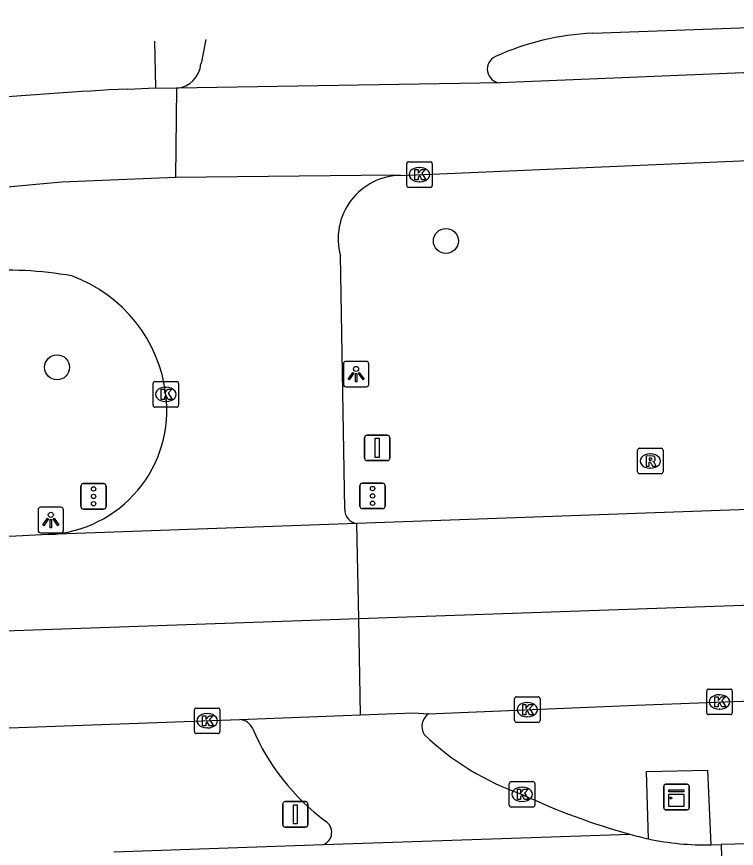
# Model space of a CAD drawing. Extents: x 161084 to 161928, y 385355 to 386522.
# Drawn here: x 161500.83 to 161529.02, y 386477.41 to 386510.01 of the extents above; entities that cross this region are included whole.
import ezdxf

# ---------------------------------------------------------------- set-up
doc = ezdxf.new("R2010")
doc.units = 0
for name, color, linetype in [('IMGEO_Boom', 7, 'Continuous'), ('IMGEO_Fietspad_open', 7, 'Continuous'), ('IMGEO_Kast', 7, 'Continuous'), ('IMGEO_Kolk', 7, 'Continuous'), ('IMGEO_Lichtpunt', 7, 'Continuous'), ('IMGEO_OVBaan_gesloten', 7, 'Continuous'), ('IMGEO_Rijbaan_lokaal_open', 7, 'Continuous'), ('IMGEO_Rijbaan_regionaal_gesloten', 7, 'Continuous'), ('IMGEO_Rioolput', 7, 'Continuous'), ('IMGEO_Verkeersbordpaal', 7, 'Continuous'), ('IMGEO_Verkeerseiland_gesloten', 7, 'Continuous'), ('IMGEO_Verkeersregelinstallatiepaal', 7, 'Continuous'), ('IMGEO_Voetpad_open', 7, 'Continuous')]:
    doc.layers.add(name, color=color, linetype=linetype)

msp = doc.modelspace()

# ---------------------------------------------------------------- linework, layer by layer
at = {"layer": 'IMGEO_Boom'}
for centre in [(161517.642, 386501.217), (161502.41, 386496.263)]:
    msp.add_circle(centre, 0.489, dxfattribs=at)
at = {"layer": 'IMGEO_Fietspad_open'}
for points in [[(161504.64, 386477.27), (161512.843, 386477.556)], [(161528.023, 386477.548), (161528.428, 386477.563)]]:
    msp.add_lwpolyline(points, dxfattribs=at)
for centre, radius, start, end in [((161527.703, 386487.614), 10.061, 253.4917, 257.8131), ((161527.782, 386487.996), 10.451, 257.832, 271.3227)]:
    msp.add_arc(centre, radius, start, end, dxfattribs=at)
at = {"layer": 'IMGEO_Kast'}
for p, q in [((161526.174, 386478.993), (161526.174, 386479.834)), ((161526.174, 386479.834), (161526.174, 386478.993)), ((161526.249, 386479.918), (161527.09, 386479.918)), ((161527.09, 386479.918), (161526.249, 386479.918)), ((161527.174, 386479.843), (161527.174, 386479.002)), ((161527.174, 386479.002), (161527.174, 386479.843)), ((161527.099, 386478.918), (161526.258, 386478.918)), ((161526.258, 386478.918), (161527.099, 386478.918))]:
    msp.add_line(p, q, dxfattribs=at)
for points in [[(161526.369, 386479.708), (161526.969, 386479.708), (161526.969, 386479.623), (161526.369, 386479.623), (161526.369, 386479.708)], [(161526.369, 386479.533), (161526.969, 386479.533), (161526.969, 386479.044), (161526.369, 386479.044), (161526.369, 386479.533)]]:
    msp.add_lwpolyline(points, dxfattribs=at)
msp.add_circle((161526.453, 386479.382), 0.0377, dxfattribs=at)
for centre, start, end in [((161526.252, 386479.84), 92.4484, 184.2845), ((161526.252, 386479.84), 92.4484, 184.2845), ((161527.096, 386479.84), 2.4484, 94.2845), ((161527.096, 386479.84), 2.4484, 94.2845), ((161526.252, 386478.996), 182.4484, 274.2845), ((161526.252, 386478.996), 182.4484, 274.2845), ((161527.096, 386478.996), 272.4484, 4.2845), ((161527.096, 386478.996), 272.4484, 4.2845)]:
    msp.add_arc(centre, 0.0779, start, end, dxfattribs=at)
at = {"layer": 'IMGEO_Kolk'}
for p, q in [((161516.108, 386503.392), (161516.108, 386504.244)), ((161516.183, 386504.318), (161517.035, 386504.318)), ((161517.109, 386504.244), (161517.109, 386503.392)), ((161516.596, 386504.098), (161516.621, 386504.098)), ((161516.619, 386503.538), (161516.594, 386503.538)), ((161517.035, 386503.318), (161516.183, 386503.318)), ((161506.246, 386495.701), (161507.098, 386495.701)), ((161506.171, 386494.775), (161506.171, 386495.627)), ((161506.659, 386495.481), (161506.684, 386495.481)), ((161507.172, 386495.627), (161507.172, 386494.775)), ((161506.682, 386494.921), (161506.657, 386494.921)), ((161507.098, 386494.701), (161506.246, 386494.701)), ((161527.934, 386483.649), (161528.786, 386483.649)), ((161520.405, 386483.347), (161521.257, 386483.347)), ((161527.859, 386482.723), (161527.859, 386483.575)), ((161528.347, 386483.429), (161528.372, 386483.429)), ((161528.86, 386483.575), (161528.86, 386482.723)), ((161520.33, 386482.421), (161520.33, 386483.273)), ((161520.818, 386483.127), (161520.843, 386483.127)), ((161521.331, 386483.273), (161521.331, 386482.421)), ((161507.788, 386481.983), (161507.788, 386482.835)), ((161507.863, 386482.909), (161508.715, 386482.909)), ((161508.276, 386482.689), (161508.301, 386482.689)), ((161508.789, 386482.835), (161508.789, 386481.983)), ((161528.37, 386482.869), (161528.345, 386482.869)), ((161521.257, 386482.347), (161520.405, 386482.347)), ((161520.841, 386482.567), (161520.816, 386482.567)), ((161528.786, 386482.649), (161527.934, 386482.649)), ((161508.299, 386482.129), (161508.274, 386482.129)), ((161508.715, 386481.909), (161507.863, 386481.909)), ((161520.127, 386479.099), (161520.127, 386479.951)), ((161520.202, 386480.025), (161521.054, 386480.025)), ((161520.615, 386479.805), (161520.64, 386479.805)), ((161521.128, 386479.951), (161521.128, 386479.099)), ((161520.638, 386479.245), (161520.613, 386479.245)), ((161521.054, 386479.025), (161520.202, 386479.025))]:
    msp.add_line(p, q, dxfattribs=at)
for points in [[(161516.108, 386503.392), (161516.108, 386504.244)], [(161516.183, 386504.318), (161517.035, 386504.318)], [(161517.109, 386504.244), (161517.109, 386503.392)], [(161516.429, 386504.018), (161516.552, 386504.018), (161516.552, 386503.867), (161516.682, 386504.018), (161516.846, 386504.018), (161516.7, 386503.867), (161516.853, 386503.618), (161516.701, 386503.618), (161516.616, 386503.782), (161516.552, 386503.715), (161516.552, 386503.618), (161516.429, 386503.618), (161516.429, 386504.018)], [(161517.035, 386503.318), (161516.183, 386503.318)], [(161506.246, 386495.701), (161507.098, 386495.701)], [(161506.171, 386494.775), (161506.171, 386495.627)], [(161506.492, 386495.401), (161506.615, 386495.401), (161506.615, 386495.25), (161506.745, 386495.401), (161506.909, 386495.401), (161506.763, 386495.25), (161506.916, 386495.001), (161506.764, 386495.001), (161506.679, 386495.165), (161506.615, 386495.098), (161506.615, 386495.001), (161506.492, 386495.001), (161506.492, 386495.401)], [(161507.172, 386495.627), (161507.172, 386494.775)], [(161507.098, 386494.701), (161506.246, 386494.701)], [(161527.934, 386483.649), (161528.786, 386483.649)], [(161520.405, 386483.347), (161521.257, 386483.347)], [(161527.859, 386482.723), (161527.859, 386483.575)], [(161528.18, 386483.349), (161528.303, 386483.349), (161528.303, 386483.198), (161528.433, 386483.349), (161528.597, 386483.349), (161528.451, 386483.198), (161528.604, 386482.949), (161528.452, 386482.949), (161528.367, 386483.113), (161528.303, 386483.046), (161528.303, 386482.949), (161528.18, 386482.949), (161528.18, 386483.349)], [(161528.86, 386483.575), (161528.86, 386482.723)], [(161520.33, 386482.421), (161520.33, 386483.273)], [(161520.651, 386483.047), (161520.774, 386483.047), (161520.774, 386482.896), (161520.904, 386483.047), (161521.068, 386483.047), (161520.922, 386482.896), (161521.075, 386482.647), (161520.923, 386482.647), (161520.838, 386482.811), (161520.774, 386482.744), (161520.774, 386482.647), (161520.651, 386482.647), (161520.651, 386483.047)], [(161521.331, 386483.273), (161521.331, 386482.421)], [(161507.788, 386481.983), (161507.788, 386482.835)], [(161507.863, 386482.909), (161508.715, 386482.909)], [(161508.789, 386482.835), (161508.789, 386481.983)], [(161508.109, 386482.609), (161508.232, 386482.609), (161508.232, 386482.458), (161508.362, 386482.609), (161508.526, 386482.609), (161508.38, 386482.458), (161508.533, 386482.209), (161508.381, 386482.209), (161508.296, 386482.373), (161508.232, 386482.306), (161508.232, 386482.209), (161508.109, 386482.209), (161508.109, 386482.609)], [(161521.257, 386482.347), (161520.405, 386482.347)], [(161528.786, 386482.649), (161527.934, 386482.649)], [(161508.715, 386481.909), (161507.863, 386481.909)], [(161520.127, 386479.099), (161520.127, 386479.951)], [(161520.202, 386480.025), (161521.054, 386480.025)], [(161521.128, 386479.951), (161521.128, 386479.099)], [(161520.448, 386479.725), (161520.571, 386479.725), (161520.571, 386479.574), (161520.701, 386479.725), (161520.865, 386479.725), (161520.719, 386479.574), (161520.872, 386479.325), (161520.72, 386479.325), (161520.635, 386479.489), (161520.571, 386479.422), (161520.571, 386479.325), (161520.448, 386479.325), (161520.448, 386479.725)], [(161521.054, 386479.025), (161520.202, 386479.025)]]:
    msp.add_lwpolyline(points, dxfattribs=at)
for centre, start, end in [((161516.185, 386504.242), 91.552, 178.448), ((161516.185, 386504.242), 91.552, 178.448), ((161517.033, 386504.242), 1.552, 88.448), ((161517.033, 386504.242), 1.552, 88.448), ((161516.185, 386503.394), 181.552, 268.448), ((161516.185, 386503.394), 181.552, 268.448), ((161517.033, 386503.394), 271.552, 358.448), ((161517.033, 386503.394), 271.552, 358.448), ((161506.248, 386495.625), 91.552, 178.448), ((161506.248, 386495.625), 91.552, 178.448), ((161507.096, 386495.625), 1.552, 88.448), ((161507.096, 386495.625), 1.552, 88.448), ((161506.248, 386494.777), 181.552, 268.448), ((161506.248, 386494.777), 181.552, 268.448), ((161507.096, 386494.777), 271.552, 358.448), ((161507.096, 386494.777), 271.552, 358.448), ((161527.936, 386483.573), 91.552, 178.448), ((161527.936, 386483.573), 91.552, 178.448), ((161528.784, 386483.573), 1.552, 88.448), ((161528.784, 386483.573), 1.552, 88.448), ((161520.407, 386483.271), 91.552, 178.448), ((161520.407, 386483.271), 91.552, 178.448), ((161521.255, 386483.271), 1.552, 88.448), ((161521.255, 386483.271), 1.552, 88.448), ((161507.865, 386482.833), 91.552, 178.448), ((161507.865, 386482.833), 91.552, 178.448), ((161508.713, 386482.833), 1.552, 88.448), ((161508.713, 386482.833), 1.552, 88.448), ((161527.936, 386482.725), 181.552, 268.448), ((161527.936, 386482.725), 181.552, 268.448), ((161528.784, 386482.725), 271.552, 358.448), ((161528.784, 386482.725), 271.552, 358.448), ((161520.407, 386482.423), 181.552, 268.448), ((161520.407, 386482.423), 181.552, 268.448), ((161521.255, 386482.423), 271.552, 358.448), ((161521.255, 386482.423), 271.552, 358.448), ((161507.865, 386481.985), 181.552, 268.448), ((161507.865, 386481.985), 181.552, 268.448), ((161508.713, 386481.985), 271.552, 358.448), ((161508.713, 386481.985), 271.552, 358.448), ((161520.204, 386479.949), 91.552, 178.448), ((161520.204, 386479.949), 91.552, 178.448), ((161521.052, 386479.949), 1.552, 88.448), ((161521.052, 386479.949), 1.552, 88.448), ((161520.204, 386479.101), 181.552, 268.448), ((161520.204, 386479.101), 181.552, 268.448), ((161521.052, 386479.101), 271.552, 358.448), ((161521.052, 386479.101), 271.552, 358.448)]:
    msp.add_arc(centre, 0.0765, start, end, dxfattribs=at)
for centre, major_axis, ratio, start_param, end_param in [((161516.595, 386503.818), (-0.387, 0.002), 0.722429, 4.712389, 7.853982), ((161516.62, 386503.818), (-0.39, 0.002), 0.717154, 1.570796, 4.712389), ((161506.658, 386495.201), (-0.387, 0.002), 0.722429, 4.712389, 7.853982), ((161506.683, 386495.201), (-0.39, 0.002), 0.717154, 1.570796, 4.712389), ((161528.346, 386483.149), (-0.387, 0.002), 0.722429, 4.712389, 7.853982), ((161528.371, 386483.149), (-0.39, 0.002), 0.717154, 1.570796, 4.712389), ((161520.817, 386482.847), (-0.387, 0.002), 0.722429, 4.712389, 7.853982), ((161520.842, 386482.847), (-0.39, 0.002), 0.717154, 1.570796, 4.712389), ((161508.275, 386482.409), (-0.387, 0.002), 0.722429, 4.712389, 7.853982), ((161508.3, 386482.409), (-0.39, 0.002), 0.717154, 1.570796, 4.712389), ((161520.614, 386479.525), (-0.387, 0.002), 0.722429, 4.712389, 7.853982), ((161520.639, 386479.525), (-0.39, 0.002), 0.717154, 1.570796, 4.712389)]:
    msp.add_ellipse(centre, major_axis=major_axis, ratio=ratio, start_param=start_param, end_param=end_param, dxfattribs=at)
at = {"layer": 'IMGEO_Lichtpunt'}
for p, q in [((161513.626, 386496.401), (161513.626, 386495.594)), ((161513.626, 386496.401), (161513.626, 386495.594)), ((161514.528, 386496.496), (161513.72, 386496.496)), ((161514.528, 386496.496), (161513.72, 386496.496)), ((161514.622, 386495.594), (161514.622, 386496.401)), ((161514.622, 386495.594), (161514.622, 386496.401)), ((161513.72, 386495.5), (161514.528, 386495.5)), ((161513.72, 386495.5), (161514.528, 386495.5)), ((161501.666, 386490.682), (161501.666, 386489.875)), ((161501.666, 386490.682), (161501.666, 386489.875)), ((161502.568, 386490.777), (161501.76, 386490.777)), ((161502.568, 386490.777), (161501.76, 386490.777)), ((161502.662, 386489.875), (161502.662, 386490.682)), ((161502.662, 386489.875), (161502.662, 386490.682)), ((161501.76, 386489.781), (161502.568, 386489.781)), ((161501.76, 386489.781), (161502.568, 386489.781))]:
    msp.add_line(p, q, dxfattribs=at)
for points in [[(161514, 386496.065), (161514.039, 386496.037), (161513.851, 386495.775), (161513.813, 386495.802), (161514, 386496.065)], [(161514.212, 386496.037), (161514.25, 386496.064), (161514.437, 386495.802), (161514.398, 386495.774), (161514.212, 386496.037)], [(161514.102, 386496.017), (161514.149, 386496.017), (161514.149, 386495.695), (161514.102, 386495.695), (161514.102, 386496.017)], [(161502.04, 386490.346), (161502.079, 386490.318), (161501.891, 386490.056), (161501.853, 386490.083), (161502.04, 386490.346)], [(161502.142, 386490.298), (161502.189, 386490.298), (161502.189, 386489.976), (161502.142, 386489.976), (161502.142, 386490.298)], [(161502.252, 386490.318), (161502.29, 386490.345), (161502.477, 386490.083), (161502.438, 386490.055), (161502.252, 386490.318)]]:
    msp.add_lwpolyline(points, dxfattribs=at)
for centre in [(161514.125, 386496.199), (161502.165, 386490.48)]:
    msp.add_circle(centre, 0.0994, dxfattribs=at)
for centre, start, end in [((161513.72, 386496.401), 90, 180), ((161513.72, 386496.401), 90, 180), ((161514.528, 386496.401), 0, 90), ((161514.528, 386496.401), 0, 90), ((161513.72, 386495.594), 180, 270), ((161513.72, 386495.594), 180, 270), ((161514.528, 386495.594), 270, 0), ((161514.528, 386495.594), 270, 360), ((161501.76, 386490.682), 90, 180), ((161501.76, 386490.682), 90, 180), ((161502.568, 386490.682), 0, 90), ((161502.568, 386490.682), 0, 90), ((161501.76, 386489.875), 180, 270), ((161501.76, 386489.875), 180, 270), ((161502.568, 386489.875), 270, 0), ((161502.568, 386489.875), 270, 360)]:
    msp.add_arc(centre, 0.0946, start, end, dxfattribs=at)
at = {"layer": 'IMGEO_OVBaan_gesloten'}
for points in [[(161869.118, 386498.87), (161783, 386495.974), (161632.308, 386490.629), (161540.956, 386487.327), (161514.225, 386486.399)], [(161610.593, 386493.594), (161514.156, 386490.147)], [(161514.156, 386490.147), (161502.078, 386489.71)], [(161514.225, 386486.399), (161514.156, 386490.147)], [(161502.078, 386489.71), (161500.793, 386489.65), (161418.948, 386486.825), (161388.195, 386485.727), (161387.543, 386485.704)], [(161514.225, 386486.399), (161470.335, 386484.875), (161402.535, 386482.368), (161372.986, 386481.34)], [(161514.293, 386482.64), (161514.225, 386486.399)], [(161516.956, 386482.684), (161525.095, 386483.027), (161572.906, 386484.813), (161594.596, 386485.53), (161597.637, 386485.668), (161610.999, 386486.108)], [(161514.293, 386482.64), (161516.369, 386482.721), (161516.956, 386482.684)], [(161397.843, 386478.5), (161403.895, 386478.639), (161419.19, 386479.191), (161509.574, 386482.455)], [(161509.574, 386482.455), (161514.293, 386482.64)]]:
    msp.add_lwpolyline(points, dxfattribs=at)
at = {"layer": 'IMGEO_Rijbaan_lokaal_open'}
for points in [[(161569.853, 386478.954), (161563.804, 386478.726), (161557.954, 386478.54), (161534.796, 386477.72), (161528.428, 386477.563)], [(161512.843, 386477.556), (161524.844, 386477.968)], [(161528.428, 386477.563), (161528.463, 386476.077), (161520.243, 386475.807)]]:
    msp.add_lwpolyline(points, dxfattribs=at)
for centre, radius, start, end in [((161517.318, 386482.189), 0.613, 126.1659, 210.9423), ((161509.533, 386481.865), 0.591, 25.5451, 86.0616), ((161518.223, 386485.567), 8.854, 202.9085, 233.2406), ((161523.995, 386489.33), 10.368, 225.9896, 251.0474), ((161531.68, 386502.965), 25.915, 244.7559, 254.705), ((161512.655, 386478.035), 0.514, 291.4861, 58.4181)]:
    msp.add_arc(centre, radius, start, end, dxfattribs=at)
at = {"layer": 'IMGEO_Rijbaan_regionaal_gesloten'}
for points in [[(161523.392, 386509.355), (161541.415, 386510.009)], [(161508.233, 386509.117), (161508.049, 386508.169)], [(161531.52, 386507.898), (161519.767, 386507.409)], [(161505.18, 386507.172), (161506.272, 386507.212)], [(161506.272, 386507.212), (161507.086, 386507.204)], [(161507.086, 386507.204), (161507.055, 386503.718)], [(161519.767, 386507.409), (161507.086, 386507.204)], [(161515.879, 386503.787), (161530.094, 386504.395), (161536.139, 386504.759)], [(161465.725, 386497.729), (161484.45, 386501.361), (161489.519, 386502.091), (161494.293, 386502.779), (161502.6, 386503.535), (161507.055, 386503.718)], [(161507.055, 386503.718), (161515.541, 386503.809), (161515.879, 386503.787)], [(161513.679, 386490.701), (161513.512, 386500.64)]]:
    msp.add_lwpolyline(points, dxfattribs=at)
for centre, radius, start, end in [((161523.772, 386499.355), 10.007, 92.1748, 114.7632), ((161519.806, 386507.95), 0.542, 114.6801, 265.8417), ((161507.007, 386508.245), 1.044, 274.3125, 355.8064), ((161513.451, 386343.851), 163.53, 92.89924, 96.96364), ((161515.901, 386501.307), 2.48, 90.5072, 195.5958), ((161500.499, 386486.053), 14.014, 79.7651, 94.9369), ((161501.046, 386494.52), 5.667, 6.898, 69.9475), ((161501.84, 386494.576), 4.872, 272.7969, 7.3686), ((161514.21, 386490.676), 0.531, 177.258, 264.1996)]:
    msp.add_arc(centre, radius, start, end, dxfattribs=at)
at = {"layer": 'IMGEO_Rioolput'}
for p, q in [((161525.149, 386492.163), (161525.149, 386493.015)), ((161525.224, 386493.089), (161526.076, 386493.089)), ((161525.637, 386492.869), (161525.662, 386492.869)), ((161526.15, 386493.015), (161526.15, 386492.163)), ((161525.66, 386492.309), (161525.635, 386492.309)), ((161526.076, 386492.089), (161525.224, 386492.089))]:
    msp.add_line(p, q, dxfattribs=at)
for points in [[(161525.149, 386492.163), (161525.149, 386493.015)], [(161525.224, 386493.089), (161526.076, 386493.089)], [(161525.738, 386492.787), (161525.486, 386492.789), (161525.486, 386492.389)], [(161526.15, 386493.015), (161526.15, 386492.163)], [(161525.486, 386492.389), (161525.61, 386492.389), (161525.61, 386492.551), (161525.621, 386492.551)], [(161525.664, 386492.708), (161525.61, 386492.708), (161525.61, 386492.627)], [(161525.61, 386492.627), (161525.662, 386492.627)], [(161525.668, 386492.522), (161525.739, 386492.389), (161525.879, 386492.389), (161525.814, 386492.515)], [(161526.076, 386492.089), (161525.224, 386492.089)]]:
    msp.add_lwpolyline(points, dxfattribs=at)
for centre, radius, start, end in [((161525.226, 386493.013), 0.0765, 91.552, 178.448), ((161525.226, 386493.013), 0.0765, 91.552, 178.448), ((161525.737, 386492.677), 0.109, 350.3612, 89.416), ((161526.074, 386493.013), 0.0765, 1.552, 88.448), ((161526.074, 386493.013), 0.0765, 1.552, 88.448), ((161525.62, 386492.498), 0.0533, 26.0293, 88.6989), ((161525.646, 386492.816), 0.19, 274.7715, 282.9687), ((161525.67, 386492.612), 0.0964, 77.0061, 93.1865), ((161525.684, 386492.669), 0.0378, 276.6634, 79.6772), ((161525.735, 386492.677), 0.112, 277.5842, 350.9817), ((161525.719, 386492.462), 0.108, 29.5134, 73.7905), ((161525.226, 386492.165), 0.0765, 181.552, 268.448), ((161525.226, 386492.165), 0.0765, 181.552, 268.448), ((161526.074, 386492.165), 0.0765, 271.552, 358.448), ((161526.074, 386492.165), 0.0765, 271.552, 358.448)]:
    msp.add_arc(centre, radius, start, end, dxfattribs=at)
for centre, major_axis, ratio, start_param, end_param in [((161525.636, 386492.589), (-0.387, 0.002), 0.722429, 4.712389, 7.853982), ((161525.661, 386492.589), (-0.39, 0.002), 0.717154, 1.570796, 4.712389)]:
    msp.add_ellipse(centre, major_axis=major_axis, ratio=ratio, start_param=start_param, end_param=end_param, dxfattribs=at)
at = {"layer": 'IMGEO_Verkeersbordpaal'}
for p, q in [((161514.453, 386492.705), (161514.453, 386493.505)), ((161514.453, 386493.505), (161514.453, 386492.705)), ((161514.553, 386493.605), (161515.343, 386493.605)), ((161515.343, 386493.605), (161514.553, 386493.605)), ((161515.443, 386493.505), (161515.443, 386492.705)), ((161515.443, 386492.705), (161515.443, 386493.505)), ((161515.343, 386492.605), (161514.553, 386492.605)), ((161514.553, 386492.605), (161515.343, 386492.605)), ((161511.249, 386478.339), (161511.249, 386479.139)), ((161511.249, 386479.139), (161511.249, 386478.339)), ((161511.349, 386479.239), (161512.139, 386479.239)), ((161512.139, 386479.239), (161511.349, 386479.239)), ((161512.239, 386479.139), (161512.239, 386478.339)), ((161512.239, 386478.339), (161512.239, 386479.139)), ((161512.139, 386478.239), (161511.349, 386478.239)), ((161511.349, 386478.239), (161512.139, 386478.239))]:
    msp.add_line(p, q, dxfattribs=at)
for points in [[(161514.873, 386493.48), (161515.023, 386493.48), (161515.023, 386492.73), (161514.873, 386492.73), (161514.873, 386493.48)], [(161511.669, 386479.114), (161511.819, 386479.114), (161511.819, 386478.364), (161511.669, 386478.364), (161511.669, 386479.114)]]:
    msp.add_lwpolyline(points, dxfattribs=at)
for centre, start, end in [((161514.553, 386493.505), 90, 180), ((161514.553, 386493.505), 90, 180), ((161515.343, 386493.505), 0, 90), ((161515.343, 386493.505), 360, 90), ((161514.553, 386492.705), 180, 270), ((161514.553, 386492.705), 180, 270), ((161515.343, 386492.705), 270, 0), ((161515.343, 386492.705), 270, 0), ((161511.349, 386479.139), 90, 180), ((161511.349, 386479.139), 90, 180), ((161512.139, 386479.139), 0, 90), ((161512.139, 386479.139), 360, 90), ((161511.349, 386478.339), 180, 270), ((161511.349, 386478.339), 180, 270), ((161512.139, 386478.339), 270, 0), ((161512.139, 386478.339), 270, 0)]:
    msp.add_arc(centre, 0.1, start, end, dxfattribs=at)
at = {"layer": 'IMGEO_Verkeerseiland_gesloten'}
msp.add_lwpolyline([(161506.222, 386509.045), (161506.272, 386507.212)], dxfattribs=at)
at = {"layer": 'IMGEO_Verkeersregelinstallatiepaal'}
for p, q in [((161503.343, 386490.804), (161503.343, 386491.604)), ((161503.343, 386491.604), (161503.343, 386490.804)), ((161503.443, 386491.704), (161504.233, 386491.704)), ((161504.233, 386491.704), (161503.443, 386491.704)), ((161504.333, 386491.604), (161504.333, 386490.804)), ((161504.333, 386490.804), (161504.333, 386491.604)), ((161514.273, 386490.823), (161514.273, 386491.623)), ((161514.273, 386491.623), (161514.273, 386490.823)), ((161514.373, 386491.723), (161515.163, 386491.723)), ((161515.163, 386491.723), (161514.373, 386491.723)), ((161515.263, 386491.623), (161515.263, 386490.823)), ((161515.263, 386490.823), (161515.263, 386491.623)), ((161504.233, 386490.704), (161503.443, 386490.704)), ((161503.443, 386490.704), (161504.233, 386490.704)), ((161515.163, 386490.723), (161514.373, 386490.723)), ((161514.373, 386490.723), (161515.163, 386490.723))]:
    msp.add_line(p, q, dxfattribs=at)
for centre in [(161503.838, 386491.494), (161514.768, 386491.513), (161503.838, 386491.204), (161514.768, 386491.223), (161503.838, 386490.914), (161514.768, 386490.933)]:
    msp.add_circle(centre, 0.085, dxfattribs=at)
for centre, start, end in [((161503.443, 386491.604), 90, 180), ((161503.443, 386491.604), 90, 180), ((161504.233, 386491.604), 0, 90), ((161504.233, 386491.604), 360, 90), ((161514.373, 386491.623), 90, 180), ((161514.373, 386491.623), 90, 180), ((161515.163, 386491.623), 0, 90), ((161515.163, 386491.623), 360, 90), ((161514.373, 386490.823), 180, 270), ((161514.373, 386490.823), 180, 270), ((161515.163, 386490.823), 270, 0), ((161515.163, 386490.823), 270, 0), ((161503.443, 386490.804), 180, 270), ((161503.443, 386490.804), 180, 270), ((161504.233, 386490.804), 270, 0), ((161504.233, 386490.804), 270, 0)]:
    msp.add_arc(centre, 0.1, start, end, dxfattribs=at)
at = {"layer": 'IMGEO_Voetpad_open'}
msp.add_lwpolyline([(161525.579, 386477.78), (161525.495, 386480.416), (161527.893, 386480.478), (161528.023, 386477.548)], dxfattribs=at)

doc.saveas('drawing.dxf')
